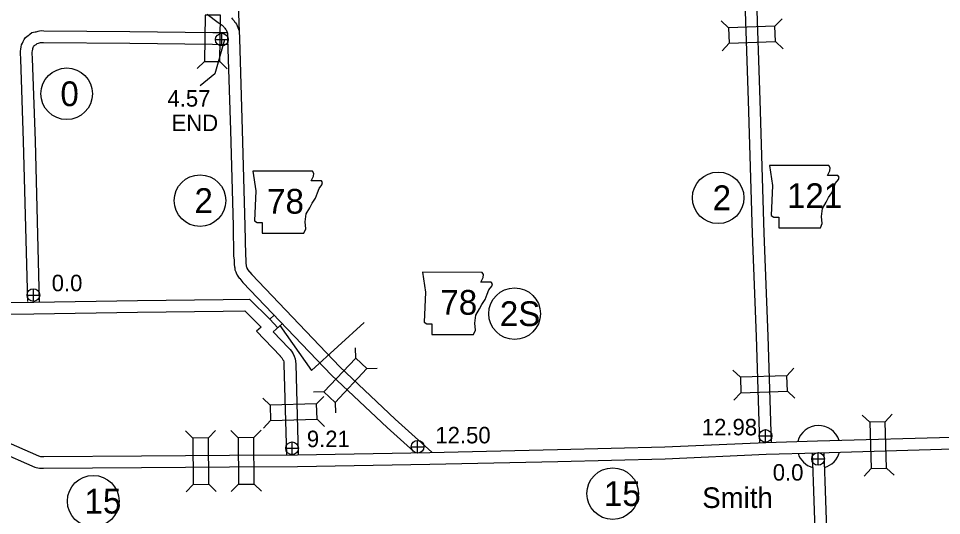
# Model space of a CAD drawing. Extents: x -939622 to -934222, y 1383701 to 1385301.
# Drawn here: x -935897.5 to -935826.6, y 1384179.7 to 1384217.9 of the extents above; entities that cross this region are included whole.
import ezdxf

# ---------------------------------------------------------------- set-up
doc = ezdxf.new("R2010")
doc.units = 0
for name, color, linetype in [('Level 10', 7, 'Continuous'), ('Level 15', 7, 'Continuous'), ('Level 20', 7, 'Continuous'), ('Level 21', 7, 'Continuous'), ('Level 24', 7, 'Continuous'), ('Level 25', 7, 'Continuous'), ('Level 26', 7, 'Continuous'), ('Level 27', 7, 'Continuous')]:
    doc.layers.add(name, color=color, linetype=linetype)

msp = doc.modelspace()

# ---------------------------------------------------------------- linework, layer by layer
at = {"layer": 'Level 10'}
msp.add_line((-935878.171, 1384194.781), (-935877.566, 1384194.115), dxfattribs=at)
for points in [[(-935840.562, 1384185.285), (-935840.825, 1384193.439), (-935841.138, 1384201.357), (-935841.446, 1384211.58), (-935841.729, 1384219.985), (-935841.884, 1384224.151)], [(-935839.662, 1384185.302), (-935839.926, 1384193.471), (-935840.238, 1384201.389), (-935840.546, 1384211.609), (-935840.83, 1384220.017), (-935840.985, 1384224.198)], [(-935880.659, 1384220.375), (-935880.522, 1384216.856)], [(-935882.979, 1384218.199), (-935882.141, 1384217.57), (-935881.909, 1384217.404), (-935881.841, 1384217.357), (-935881.79, 1384217.309), (-935881.734, 1384217.261), (-935881.705, 1384217.231), (-935881.672, 1384217.19), (-935881.617, 1384217.121), (-935881.563, 1384217.054), (-935881.522, 1384217.006), (-935881.419, 1384216.747), (-935881.41, 1384216.318), (-935881.196, 1384209.268), (-935880.981, 1384201.937), (-935880.947, 1384199.645), (-935880.904, 1384199.302), (-935880.91, 1384199.173), (-935880.907, 1384198.964), (-935880.88, 1384198.799), (-935880.868, 1384198.719), (-935880.846, 1384198.569), (-935880.786, 1384198.4), (-935880.756, 1384198.322), (-935880.665, 1384198.142), (-935880.517, 1384197.927), (-935880.476, 1384197.899), (-935880.233, 1384197.603), (-935873.433, 1384190.463), (-935869.157, 1384186.442), (-935867.12, 1384184.597)], [(-935881.117, 1384217.919), (-935881.028, 1384217.826), (-935880.967, 1384217.75), (-935880.915, 1384217.684), (-935880.87, 1384217.629), (-935880.796, 1384217.541), (-935880.721, 1384217.427), (-935880.523, 1384216.929), (-935880.51, 1384216.342), (-935880.296, 1384209.295), (-935880.082, 1384201.956), (-935880.048, 1384199.708), (-935880.002, 1384199.339), (-935880.01, 1384199.16), (-935880.008, 1384199.044), (-935879.99, 1384198.935), (-935879.978, 1384198.847), (-935879.969, 1384198.787), (-935879.943, 1384198.713), (-935879.933, 1384198.69), (-935879.89, 1384198.603), (-935879.886, 1384198.599), (-935879.558, 1384198.2), (-935872.798, 1384191.102), (-935868.547, 1384187.103), (-935865.747, 1384184.568)], [(-935896.747, 1384196.122), (-935897.066, 1384208.441), (-935897.272, 1384214.759), (-935897.307, 1384215.202), (-935897.296, 1384215.359), (-935897.282, 1384215.518), (-935897.251, 1384215.686), (-935897.218, 1384215.837), (-935897.158, 1384215.989), (-935897.103, 1384216.107), (-935897.023, 1384216.26), (-935896.911, 1384216.407), (-935896.817, 1384216.49), (-935896.726, 1384216.56), (-935896.646, 1384216.611), (-935896.59, 1384216.659), (-935896.429, 1384216.785), (-935896.189, 1384216.847), (-935896.099, 1384216.857), (-935895.962, 1384216.898), (-935895.843, 1384216.917), (-935895.699, 1384216.939), (-935895.516, 1384216.929), (-935888.913, 1384216.87), (-935882.555, 1384216.8)], [(-935882.554, 1384216.8), (-935881.404, 1384216.786)], [(-935895.847, 1384196.123), (-935896.166, 1384208.467), (-935896.374, 1384214.808), (-935896.405, 1384215.205), (-935896.399, 1384215.289), (-935896.389, 1384215.396), (-935896.369, 1384215.506), (-935896.354, 1384215.573), (-935896.33, 1384215.634), (-935896.295, 1384215.71), (-935896.26, 1384215.777), (-935896.25, 1384215.79), (-935896.245, 1384215.794), (-935896.207, 1384215.823), (-935896.11, 1384215.886), (-935896.022, 1384215.96), (-935895.917, 1384215.973), (-935895.762, 1384216.019), (-935895.702, 1384216.028), (-935895.655, 1384216.035), (-935895.544, 1384216.03), (-935888.922, 1384215.97), (-935882.565, 1384215.9)], [(-935882.566, 1384215.9), (-935881.405, 1384215.886)], [(-935903.874, 1384196.293), (-935903.746, 1384196.241), (-935903.666, 1384196.196), (-935903.538, 1384196.134), (-935903.506, 1384196.121), (-935903.455, 1384196.103), (-935903.381, 1384196.089), (-935903.26, 1384196.059), (-935903.225, 1384196.052), (-935903.192, 1384196.047), (-935903.083, 1384196.042), (-935902.917, 1384196.032), (-935902.763, 1384196.025), (-935896.29, 1384196.088), (-935888.331, 1384196.214), (-935881.757, 1384196.292)], [(-935881.756, 1384196.292), (-935879.719, 1384196.311)], [(-935879.719, 1384196.311), (-935878.171, 1384194.781)], [(-935904.215, 1384195.46), (-935904.136, 1384195.428), (-935904.082, 1384195.398), (-935903.906, 1384195.312), (-935903.829, 1384195.28), (-935903.692, 1384195.232), (-935903.573, 1384195.209), (-935903.453, 1384195.179), (-935903.379, 1384195.165), (-935903.279, 1384195.15), (-935903.13, 1384195.143), (-935902.965, 1384195.133), (-935902.777, 1384195.125), (-935896.278, 1384195.189), (-935888.318, 1384195.314), (-935881.747, 1384195.392)], [(-935881.748, 1384195.392), (-935880.085, 1384195.407)], [(-935880.085, 1384195.407), (-935878.835, 1384194.172)], [(-935877.834, 1384195.09), (-935878.171, 1384194.781)], [(-935878.835, 1384194.172), (-935879.189, 1384193.847)], [(-935877.226, 1384194.427), (-935877.905, 1384193.804)], [(-935879.189, 1384193.847), (-935877.355, 1384191.924)], [(-935877.905, 1384193.804), (-935876.703, 1384192.545)], [(-935876.703, 1384192.545), (-935876.614, 1384192.446), (-935876.518, 1384192.308), (-935876.387, 1384192.111), (-935876.298, 1384191.938), (-935876.226, 1384191.724), (-935876.19, 1384191.539), (-935876.188, 1384191.308)], [(-935877.372, 1384191.943), (-935877.32, 1384191.886), (-935877.262, 1384191.802), (-935877.164, 1384191.654), (-935877.129, 1384191.587), (-935877.099, 1384191.495), (-935877.089, 1384191.447), (-935877.087, 1384191.282)], [(-935877.087, 1384191.282), (-935876.888, 1384184.346)], [(-935876.188, 1384191.308), (-935875.989, 1384184.388)], [(-935836.561, 1384184.494), (-935836.29, 1384177.136), (-935836.076, 1384171.345)], [(-935835.662, 1384184.535), (-935835.391, 1384177.169), (-935835.177, 1384171.378)]]:
    msp.add_lwpolyline(points, dxfattribs=at)
at = {"layer": 'Level 15'}
for points in [[(-935881.26, 1384184.332), (-935876.048, 1384184.357), (-935865.9, 1384184.541), (-935856.101, 1384184.752), (-935847.865, 1384184.954), (-935840.114, 1384185.291), (-935836.141, 1384185.416), (-935824.903, 1384185.729)], [(-935898.669, 1384185.473), (-935895.917, 1384184.269), (-935895.838, 1384184.251), (-935895.78, 1384184.23), (-935895.665, 1384184.228), (-935895.511, 1384184.22), (-935888.024, 1384184.273), (-935881.262, 1384184.332)], [(-935899.018, 1384184.643), (-935896.201, 1384183.41), (-935896.093, 1384183.386), (-935895.983, 1384183.346), (-935895.842, 1384183.331), (-935895.694, 1384183.328), (-935895.529, 1384183.32), (-935888.017, 1384183.373), (-935881.254, 1384183.432)], [(-935881.256, 1384183.432), (-935876.038, 1384183.457), (-935865.882, 1384183.641), (-935856.08, 1384183.852), (-935847.835, 1384184.055), (-935840.081, 1384184.391), (-935836.115, 1384184.516), (-935824.878, 1384184.829)]]:
    msp.add_lwpolyline(points, dxfattribs=at)
at = {"layer": 'Level 20'}
for p, q in [((-935842.967, 1384217.161), (-935843.545, 1384217.702)), ((-935839.405, 1384217.281), (-935838.864, 1384217.859)), ((-935839.365, 1384216.093), (-935838.786, 1384215.553)), ((-935842.927, 1384215.973), (-935843.467, 1384215.395)), ((-935883.186, 1384214.576), (-935883.753, 1384214.023)), ((-935881.998, 1384214.561), (-935881.445, 1384213.994)), ((-935871.583, 1384191.786), (-935871.609, 1384192.578)), ((-935870.717, 1384190.974), (-935869.925, 1384191)), ((-935842.058, 1384190.31), (-935842.637, 1384190.851)), ((-935838.496, 1384190.432), (-935837.956, 1384191.011)), ((-935874.02, 1384189.186), (-935874.812, 1384189.16)), ((-935838.456, 1384189.245), (-935837.877, 1384188.704)), ((-935878.142, 1384188.167), (-935878.717, 1384188.711)), ((-935874.579, 1384188.269), (-935874.035, 1384188.845)), ((-935842.018, 1384189.123), (-935842.558, 1384188.544)), ((-935873.153, 1384188.373), (-935873.128, 1384187.582)), ((-935874.545, 1384187.082), (-935873.969, 1384186.538)), ((-935832.133, 1384186.859), (-935832.71, 1384187.402)), ((-935830.946, 1384186.894), (-935830.403, 1384187.47)), ((-935878.107, 1384186.979), (-935878.651, 1384186.403)), ((-935884.074, 1384185.639), (-935884.639, 1384186.194)), ((-935882.886, 1384185.65), (-935882.331, 1384186.214)), ((-935880.589, 1384185.667), (-935881.152, 1384186.224)), ((-935879.401, 1384185.673), (-935878.843, 1384186.235)), ((-935832.027, 1384183.296), (-935832.57, 1384182.72)), ((-935830.84, 1384183.332), (-935830.263, 1384182.788)), ((-935884.043, 1384182.075), (-935884.598, 1384181.511)), ((-935882.855, 1384182.086), (-935882.29, 1384181.531)), ((-935880.572, 1384182.103), (-935881.129, 1384181.54)), ((-935879.384, 1384182.109), (-935878.821, 1384181.551))]:
    msp.add_line(p, q, dxfattribs=at)
for points in [[(-935881.998, 1384214.561), (-935881.953, 1384218.125), (-935883.141, 1384218.14), (-935883.186, 1384214.576)], [(-935842.927, 1384215.973), (-935839.365, 1384216.093), (-935839.405, 1384217.281), (-935842.967, 1384217.161)], [(-935873.153, 1384188.373), (-935870.717, 1384190.974), (-935871.583, 1384191.786), (-935874.02, 1384189.186)], [(-935842.018, 1384189.123), (-935838.456, 1384189.245), (-935838.496, 1384190.432), (-935842.058, 1384190.31)], [(-935874.579, 1384188.269), (-935878.142, 1384188.167), (-935878.107, 1384186.979), (-935874.545, 1384187.082)], [(-935830.84, 1384183.332), (-935830.946, 1384186.894), (-935832.133, 1384186.859), (-935832.027, 1384183.296)], [(-935884.074, 1384185.639), (-935884.043, 1384182.075), (-935882.855, 1384182.086), (-935882.886, 1384185.65)], [(-935880.589, 1384185.667), (-935880.572, 1384182.103), (-935879.384, 1384182.109), (-935879.401, 1384185.673)]]:
    msp.add_lwpolyline(points, close=True, dxfattribs=at)
at = {"layer": 'Level 21'}
for points in [[(-935879.471, 1384206.154), (-935879.243, 1384204.632), (-935879.344, 1384202.322), (-935879.141, 1384202.195), (-935878.761, 1384202.195), (-935878.761, 1384201.383), (-935875.563, 1384201.383), (-935875.411, 1384201.713), (-935875.462, 1384202.246), (-935875.386, 1384202.855), (-935875.107, 1384203.337), (-935874.929, 1384203.693), (-935874.675, 1384204.073), (-935874.523, 1384204.479), (-935874.396, 1384204.809), (-935874.168, 1384205.088), (-935874.117, 1384205.266), (-935874.218, 1384205.393), (-935875.005, 1384205.393), (-935874.827, 1384205.748), (-935874.802, 1384205.977), (-935874.907, 1384206.152)], [(-935839.832, 1384206.57), (-935839.604, 1384205.048), (-935839.705, 1384202.739), (-935839.502, 1384202.612), (-935839.122, 1384202.612), (-935839.122, 1384201.8), (-935835.924, 1384201.8), (-935835.772, 1384202.13), (-935835.823, 1384202.662), (-935835.747, 1384203.272), (-935835.467, 1384203.754), (-935835.29, 1384204.109), (-935835.036, 1384204.49), (-935834.884, 1384204.896), (-935834.757, 1384205.226), (-935834.528, 1384205.505), (-935834.478, 1384205.682), (-935834.579, 1384205.809), (-935835.366, 1384205.809), (-935835.188, 1384206.164), (-935835.163, 1384206.393), (-935835.268, 1384206.568)], [(-935866.447, 1384198.373), (-935866.218, 1384196.85), (-935866.32, 1384194.541), (-935866.117, 1384194.414), (-935865.736, 1384194.414), (-935865.736, 1384193.602), (-935862.539, 1384193.602), (-935862.387, 1384193.932), (-935862.437, 1384194.465), (-935862.361, 1384195.074), (-935862.082, 1384195.556), (-935861.904, 1384195.911), (-935861.651, 1384196.292), (-935861.498, 1384196.698), (-935861.371, 1384197.028), (-935861.143, 1384197.307), (-935861.092, 1384197.485), (-935861.194, 1384197.612), (-935861.981, 1384197.612), (-935861.803, 1384197.967), (-935861.778, 1384198.195), (-935861.883, 1384198.371)]]:
    msp.add_lwpolyline(points, close=True, dxfattribs=at)
at = {"layer": 'Level 24'}
for start, end in [(17.70971, 164.94879), (197.27174, 253.73982), (285.81919, 346.29301)]:
    msp.add_arc((-935836.061, 1384184.959), 1.65, start, end, dxfattribs=at)
at = {"layer": 'Level 25'}
for p, q in [((-935881.647, 1384216.243), (-935882.391, 1384213.617)), ((-935882.391, 1384213.617), (-935883.529, 1384212.698))]:
    msp.add_line(p, q, dxfattribs=at)
msp.add_lwpolyline([(-935877.413, 1384194.3), (-935874.98, 1384190.827), (-935870.925, 1384194.515)], dxfattribs=at)
at = {"layer": 'Level 26'}
for p, q in [((-935882.341, 1384216.251), (-935881.366, 1384216.251)), ((-935881.854, 1384215.763), (-935881.854, 1384216.738)), ((-935896.318, 1384196.138), (-935896.318, 1384197.113)), ((-935896.805, 1384196.626), (-935895.83, 1384196.626)), ((-935840.62, 1384185.8), (-935839.645, 1384185.8)), ((-935840.133, 1384185.313), (-935840.133, 1384186.288)), ((-935876.459, 1384184.365), (-935876.459, 1384185.34)), ((-935867.324, 1384184.977), (-935866.349, 1384184.977)), ((-935866.836, 1384184.489), (-935866.836, 1384185.464)), ((-935876.947, 1384184.852), (-935875.972, 1384184.852)), ((-935836.099, 1384183.547), (-935836.099, 1384184.522)), ((-935836.586, 1384184.035), (-935835.611, 1384184.035))]:
    msp.add_line(p, q, dxfattribs=at)
for centre in [(-935881.854, 1384216.251), (-935896.318, 1384196.626), (-935840.133, 1384185.8), (-935876.459, 1384184.852), (-935866.836, 1384184.977), (-935836.099, 1384184.035)]:
    msp.add_circle(centre, 0.487, dxfattribs=at)
at = {"layer": 'Level 27'}
for centre in [(-935893.758, 1384212.091), (-935883.528, 1384203.884), (-935843.763, 1384204.098), (-935859.387, 1384195.195), (-935891.723, 1384180.793), (-935851.859, 1384181.375)]:
    msp.add_circle(centre, 1.98, dxfattribs=at)

# ---------------------------------------------------------------- texts
at = {"layer": 'Level 21'}
for s, p in [('78', (-935878.381, 1384202.88)), ('121', (-935838.483, 1384203.311)), ('78', (-935865.082, 1384195.114))]:
    msp.add_text(s, height=1.9008, dxfattribs=at).set_placement(p)
at = {"layer": 'Level 24'}
msp.add_text('Smith', height=1.584, dxfattribs=at).set_placement((-935844.988, 1384180.268))
at = {"layer": 'Level 25'}
for s, p in [('4.57', (-935886.027, 1384211.102)), ('END', (-935885.715, 1384209.218)), ('0.0', (-935894.911, 1384196.921)), ('12.98', (-935845.02, 1384185.849)), ('12.50', (-935865.468, 1384185.233)), ('9.21', (-935875.331, 1384184.942)), ('0.0', (-935839.576, 1384182.372))]:
    msp.add_text(s, height=1.2672, dxfattribs=at).set_placement(p)
at = {"layer": 'Level 27'}
for s, height, p in [('0', 1.901, (-935894.243, 1384211.14)), ('2', 1.901, (-935883.953, 1384202.933)), ('2', 1.901, (-935844.188, 1384203.148)), ('2S', 1.9008, (-935860.521, 1384194.245)), ('15', 1.9008, (-935852.532, 1384180.425)), ('15', 1.9008, (-935892.396, 1384179.843))]:
    msp.add_text(s, height=height, dxfattribs=at).set_placement(p)

doc.saveas('drawing.dxf')
